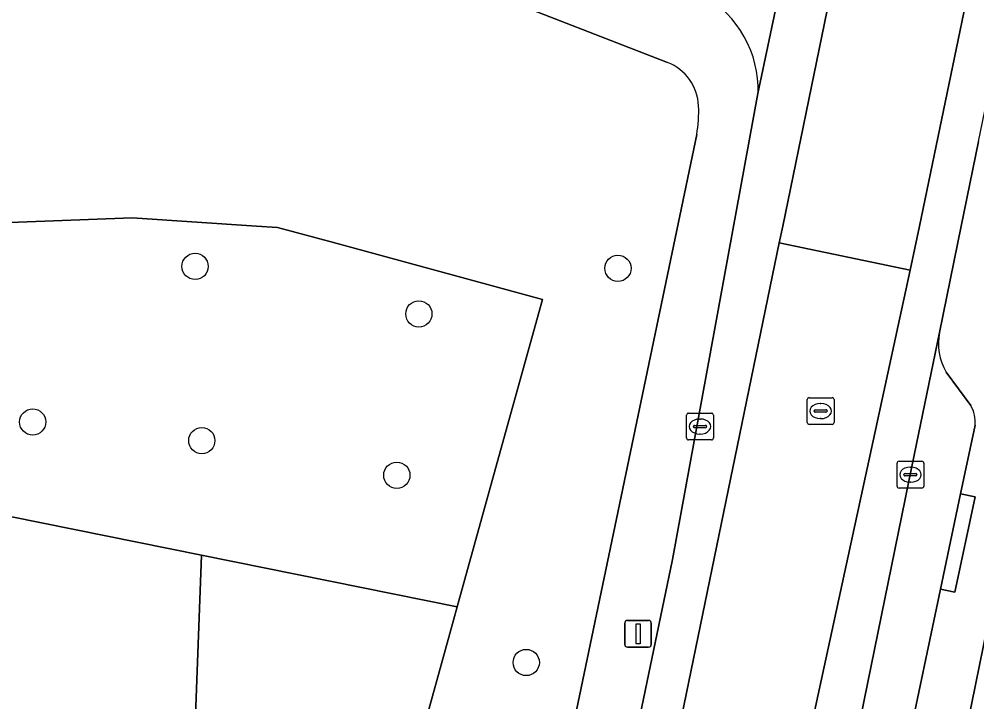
# Model space of a CAD drawing. Extents: x 162879 to 165540, y 384011 to 385181.
# Drawn here: x 164369.65 to 164405.34, y 384732.26 to 384757.72 of the extents above; entities that cross this region are included whole.
import ezdxf

# ---------------------------------------------------------------- set-up
doc = ezdxf.new("R2010")
doc.units = 0
for name, color, linetype in [('IMGEO_Boom', 7, 'Continuous'), ('IMGEO_Erf', 7, 'Continuous'), ('IMGEO_Groenvoorziening', 7, 'Continuous'), ('IMGEO_Kolk', 7, 'Continuous'), ('IMGEO_Lichtmast', 7, 'Continuous'), ('IMGEO_Parkeervlak_open', 7, 'Continuous'), ('IMGEO_Rijbaan_lokaal_gesloten', 7, 'Continuous'), ('IMGEO_Rijbaan_lokaal_open', 7, 'Continuous'), ('IMGEO_Rioolput', 7, 'Continuous'), ('IMGEO_Voetpad_open', 7, 'Continuous')]:
    doc.layers.add(name, color=color, linetype=linetype)

msp = doc.modelspace()

# ---------------------------------------------------------------- linework, layer by layer
at = {"layer": 'IMGEO_Boom'}
for centre in [(164376.21, 384748.496), (164391.966, 384748.426), (164384.549, 384746.724), (164370.158, 384742.697), (164376.46, 384742), (164383.728, 384740.709), (164388.549, 384733.728)]:
    msp.add_circle(centre, 0.489, dxfattribs=at)
at = {"layer": 'IMGEO_Erf'}
msp.add_lwpolyline([(164457.759, 384738.223), (164457.47, 384738.352), (164453.843, 384740.058), (164448.78, 384741.986), (164444.523, 384743.508), (164439.097, 384745.449), (164426.369, 384750), (164410.013, 384755.849), (164408.775, 384750), (164403.985, 384726.478), (164411.214, 384724.226), (164410.295, 384721.15), (164415.614, 384717.945), (164409.781, 384708.267), (164401.656, 384713.138), (164399.26, 384702.833), (164395, 384690.528), (164390.806, 384678.415), (164383.194, 384657.324), (164375.921, 384635.86), (164383.694, 384632.422)], dxfattribs=at)
at = {"layer": 'IMGEO_Groenvoorziening'}
for points in [[(164393.818, 384756.098), (164380.376, 384761.331)], [(164380.967, 384695.052), (164385.071, 384709.401), (164388.345, 384722.022), (164394.902, 384753.414)]]:
    msp.add_lwpolyline(points, dxfattribs=at)
for points in [[(164385.982, 384735.799), (164387.534, 384741.406), (164389.156, 384747.264), (164381.362, 384749.383), (164379.28, 384749.949), (164378.504, 384750), (164373.863, 384750.305), (164365.7, 384750), (164366.883, 384739.784), (164366.908, 384739.659), (164376.445, 384737.729)], [(164385.982, 384735.799), (164385.706, 384734.803), (164377.462, 384705.024), (164375.247, 384705.519), (164373.032, 384706.015), (164370.74, 384720.681), (164370.558, 384721.582), (164366.994, 384739.232), (164366.908, 384739.659), (164366.883, 384739.784), (164365.7, 384750), (164373.863, 384750.305), (164378.504, 384750), (164379.28, 384749.949), (164381.362, 384749.383), (164389.156, 384747.264), (164387.534, 384741.406)], [(164375.247, 384705.519), (164376.445, 384737.729), (164366.908, 384739.659), (164366.994, 384739.232), (164370.558, 384721.582), (164370.74, 384720.681), (164373.032, 384706.015)], [(164375.247, 384705.519), (164377.462, 384705.024), (164385.706, 384734.803), (164385.982, 384735.799), (164376.445, 384737.729)]]:
    msp.add_lwpolyline(points, close=True, dxfattribs=at)
for centre, radius, start, end in [((164393.146, 384754.398), 1.828, 2.7216, 68.4411), ((164389.834, 384754.283), 5.142, 350.2694, 2.2516)]:
    msp.add_arc(centre, radius, start, end, dxfattribs=at)
at = {"layer": 'IMGEO_Kolk'}
for p, q in [((164394.598, 384743.026), (164395.45, 384743.026)), ((164394.523, 384742.1), (164394.523, 384742.952)), ((164395.011, 384742.806), (164395.036, 384742.806)), ((164395.524, 384742.952), (164395.524, 384742.1)), ((164394.782, 384742.52), (164394.782, 384742.532)), ((164395.22, 384742.483), (164394.822, 384742.483)), ((164394.825, 384742.569), (164395.223, 384742.569)), ((164395.266, 384742.532), (164395.266, 384742.52)), ((164395.45, 384742.026), (164394.598, 384742.026)), ((164395.034, 384742.246), (164395.009, 384742.246)), ((164402.441, 384741.231), (164403.293, 384741.231)), ((164402.366, 384740.305), (164402.366, 384741.157)), ((164402.854, 384741.011), (164402.879, 384741.011)), ((164403.367, 384741.157), (164403.367, 384740.305)), ((164402.625, 384740.725), (164402.625, 384740.737)), ((164403.063, 384740.688), (164402.665, 384740.688)), ((164402.668, 384740.774), (164403.066, 384740.774)), ((164403.109, 384740.737), (164403.109, 384740.725)), ((164403.293, 384740.231), (164402.441, 384740.231)), ((164402.877, 384740.451), (164402.852, 384740.451))]:
    msp.add_line(p, q, dxfattribs=at)
for points in [[(164394.598, 384743.026), (164395.45, 384743.026)], [(164394.523, 384742.1), (164394.523, 384742.952)], [(164395.524, 384742.952), (164395.524, 384742.1)], [(164395.45, 384742.026), (164394.598, 384742.026)], [(164402.441, 384741.231), (164403.293, 384741.231)], [(164402.366, 384740.305), (164402.366, 384741.157)], [(164403.367, 384741.157), (164403.367, 384740.305)], [(164403.293, 384740.231), (164402.441, 384740.231)]]:
    msp.add_lwpolyline(points, dxfattribs=at)
for centre, radius, start, end in [((164394.6, 384742.95), 0.0765, 91.552, 178.448), ((164394.6, 384742.95), 0.0765, 91.552, 178.448), ((164395.448, 384742.95), 0.0765, 1.552, 88.448), ((164395.448, 384742.95), 0.0765, 1.552, 88.448), ((164394.822, 384742.529), 0.0403, 85.8775, 175.7526), ((164394.819, 384742.519), 0.0366, 178.938, 274.7102), ((164395.223, 384742.526), 0.043, 264.8664, 352.4533), ((164395.227, 384742.531), 0.0386, 1.7309, 96.639), ((164394.6, 384742.102), 0.0765, 181.552, 268.448), ((164394.6, 384742.102), 0.0765, 181.552, 268.448), ((164395.448, 384742.102), 0.0765, 271.552, 358.448), ((164395.448, 384742.102), 0.0765, 271.552, 358.448), ((164402.443, 384741.155), 0.0765, 91.552, 178.448), ((164402.443, 384741.155), 0.0765, 91.552, 178.448), ((164403.291, 384741.155), 0.0765, 1.552, 88.448), ((164403.291, 384741.155), 0.0765, 1.552, 88.448), ((164402.665, 384740.734), 0.0403, 85.8775, 175.7526), ((164402.662, 384740.724), 0.0366, 178.938, 274.7102), ((164403.066, 384740.731), 0.043, 264.8664, 352.4533), ((164403.07, 384740.736), 0.0386, 1.7309, 96.639), ((164402.443, 384740.307), 0.0765, 181.552, 268.448), ((164402.443, 384740.307), 0.0765, 181.552, 268.448), ((164403.291, 384740.307), 0.0765, 271.552, 358.448), ((164403.291, 384740.307), 0.0765, 271.552, 358.448)]:
    msp.add_arc(centre, radius, start, end, dxfattribs=at)
for centre, major_axis, ratio, start_param, end_param in [((164395.01, 384742.526), (-0.387, 0.002), 0.722429, 4.712389, 7.853982), ((164395.035, 384742.526), (-0.39, 0.002), 0.717154, 1.570796, 4.712389), ((164402.853, 384740.731), (-0.387, 0.002), 0.722429, 4.712389, 7.853982), ((164402.878, 384740.731), (-0.39, 0.002), 0.717154, 1.570796, 4.712389)]:
    msp.add_ellipse(centre, major_axis=major_axis, ratio=ratio, start_param=start_param, end_param=end_param, dxfattribs=at)
at = {"layer": 'IMGEO_Lichtmast'}
for p, q in [((164392.221, 384734.398), (164392.221, 384735.198)), ((164392.221, 384735.198), (164392.221, 384734.398)), ((164392.321, 384735.298), (164393.111, 384735.298)), ((164393.111, 384735.298), (164392.321, 384735.298)), ((164393.211, 384735.198), (164393.211, 384734.398)), ((164393.211, 384734.398), (164393.211, 384735.198)), ((164393.111, 384734.298), (164392.321, 384734.298)), ((164392.321, 384734.298), (164393.111, 384734.298))]:
    msp.add_line(p, q, dxfattribs=at)
msp.add_lwpolyline([(164392.641, 384735.173), (164392.791, 384735.173), (164392.791, 384734.423), (164392.641, 384734.423), (164392.641, 384735.173)], dxfattribs=at)
for centre, start, end in [((164392.321, 384735.198), 90, 180), ((164392.321, 384735.198), 90, 180), ((164393.111, 384735.198), 0, 90), ((164393.111, 384735.198), 360, 90), ((164392.321, 384734.398), 180, 270), ((164392.321, 384734.398), 180, 270), ((164393.111, 384734.398), 270, 0), ((164393.111, 384734.398), 270, 0)]:
    msp.add_arc(centre, 0.1, start, end, dxfattribs=at)
at = {"layer": 'IMGEO_Parkeervlak_open'}
for points in [[(164403.947, 384746.037), (164402.931, 384741.104), (164398.329, 384718.554), (164392.79, 384698.26), (164390.748, 384691.883), (164386.545, 384678.76), (164378.046, 384654.783), (164371.683, 384636.478)], [(164405.115, 384743.305), (164404.203, 384744.556)], [(164392.862, 384691.069), (164392.901, 384691.197), (164395.682, 384700.286), (164396.75, 384703.956), (164399.195, 384713.364), (164400.617, 384719.774), (164401.967, 384726.864), (164402.732, 384730.5), (164403.988, 384736.467), (164404.734, 384740.014), (164404.858, 384740.603), (164405.277, 384742.573)]]:
    msp.add_lwpolyline(points, dxfattribs=at)
for centre, radius, start, end in [((164406.023, 384745.633), 2.115, 168.9933, 210.6207), ((164404.051, 384742.686), 1.231, 354.7502, 30.2079)]:
    msp.add_arc(centre, radius, start, end, dxfattribs=at)
at = {"layer": 'IMGEO_Rijbaan_lokaal_gesloten'}
for points in [[(164369.716, 384630.619), (164371.43, 384635.723), (164371.683, 384636.478), (164378.046, 384654.783), (164386.545, 384678.76), (164390.748, 384691.883), (164392.79, 384698.26), (164398.329, 384718.554), (164402.931, 384741.104), (164403.947, 384746.037), (164404.756, 384750), (164405.4, 384753.153), (164408.791, 384769.588), (164407.326, 384769.894), (164403.204, 384750), (164402.862, 384748.351), (164396.898, 384720.839), (164392.862, 384705.616), (164389.076, 384692.416), (164387.739, 384687.753), (164385.333, 384680.686), (164371.904, 384641.543), (164357.854, 384600.926)], [(164357.854, 384600.926), (164371.904, 384641.543), (164385.333, 384680.686), (164387.739, 384687.753), (164389.076, 384692.416), (164392.862, 384705.616), (164396.898, 384720.839), (164402.862, 384748.351), (164397.98, 384749.37), (164392.706, 384723.789), (164389.601, 384711.984), (164386.419, 384700.335), (164384.526, 384693.869), (164384.168, 384692.646), (164381.062, 384683.249), (164380.274, 384680.965), (164367.051, 384642.631), (164358.24, 384616.924)]]:
    msp.add_lwpolyline(points, dxfattribs=at)
msp.add_lwpolyline([(164389.601, 384711.984), (164392.706, 384723.789), (164397.98, 384749.37), (164398.109, 384750), (164401.893, 384768.418), (164400.104, 384768.794), (164397.186, 384754.944), (164393.994, 384737.568), (164391.963, 384727.781), (164390.233, 384720.25), (164387.079, 384708.144), (164383.077, 384694.337), (164382.886, 384693.677), (164378.896, 384681.413), (164380.274, 384680.965), (164381.062, 384683.249), (164384.168, 384692.646), (164384.526, 384693.869), (164386.419, 384700.335)], close=True, dxfattribs=at)
at = {"layer": 'IMGEO_Rijbaan_lokaal_open'}
msp.add_lwpolyline([(164407.326, 384769.894), (164402.402, 384770.896), (164401.893, 384768.418), (164398.109, 384750), (164397.98, 384749.37), (164402.862, 384748.351), (164403.204, 384750)], close=True, dxfattribs=at)
msp.add_lwpolyline([(164397.186, 384754.944), (164400.104, 384768.794)], dxfattribs=at)
msp.add_arc((164393.16, 384755.092), 4.029, 357.9011, 60.6089, dxfattribs=at)
at = {"layer": 'IMGEO_Rioolput'}
for p, q in [((164399.02, 384742.676), (164399.02, 384743.528)), ((164399.095, 384743.602), (164399.947, 384743.602)), ((164399.508, 384743.382), (164399.533, 384743.382)), ((164400.021, 384743.528), (164400.021, 384742.676)), ((164399.279, 384743.096), (164399.279, 384743.108)), ((164399.717, 384743.059), (164399.319, 384743.059)), ((164399.322, 384743.145), (164399.72, 384743.145)), ((164399.763, 384743.108), (164399.763, 384743.096)), ((164399.531, 384742.822), (164399.506, 384742.822)), ((164399.947, 384742.602), (164399.095, 384742.602))]:
    msp.add_line(p, q, dxfattribs=at)
for points in [[(164399.02, 384742.676), (164399.02, 384743.528)], [(164399.095, 384743.602), (164399.947, 384743.602)], [(164400.021, 384743.528), (164400.021, 384742.676)], [(164399.947, 384742.602), (164399.095, 384742.602)]]:
    msp.add_lwpolyline(points, dxfattribs=at)
for centre, radius, start, end in [((164399.097, 384743.526), 0.0765, 91.552, 178.448), ((164399.097, 384743.526), 0.0765, 91.552, 178.448), ((164399.945, 384743.526), 0.0765, 1.552, 88.448), ((164399.945, 384743.526), 0.0765, 1.552, 88.448), ((164399.319, 384743.105), 0.0403, 85.8775, 175.7526), ((164399.316, 384743.095), 0.0366, 178.938, 274.7102), ((164399.72, 384743.102), 0.043, 264.8664, 352.4533), ((164399.724, 384743.107), 0.0386, 1.7309, 96.639), ((164399.097, 384742.678), 0.0765, 181.552, 268.448), ((164399.097, 384742.678), 0.0765, 181.552, 268.448), ((164399.945, 384742.678), 0.0765, 271.552, 358.448), ((164399.945, 384742.678), 0.0765, 271.552, 358.448)]:
    msp.add_arc(centre, radius, start, end, dxfattribs=at)
for centre, major_axis, ratio, start_param, end_param in [((164399.507, 384743.102), (-0.387, 0.002), 0.722429, 4.712389, 7.853982), ((164399.532, 384743.102), (-0.39, 0.002), 0.717154, 1.570796, 4.712389)]:
    msp.add_ellipse(centre, major_axis=major_axis, ratio=ratio, start_param=start_param, end_param=end_param, dxfattribs=at)
at = {"layer": 'IMGEO_Voetpad_open'}
for points in [[(164380.376, 384761.331), (164393.818, 384756.098)], [(164383.194, 384657.324), (164390.806, 384678.415), (164395, 384690.528), (164399.26, 384702.833), (164401.656, 384713.138), (164401.229, 384713.394), (164401.741, 384715.052), (164400.519, 384715.429), (164403.835, 384726.524), (164403.985, 384726.478), (164408.775, 384750), (164410.013, 384755.849), (164410.28, 384757.074)], [(164382.886, 384693.677), (164383.077, 384694.337), (164387.079, 384708.144), (164390.233, 384720.25), (164391.963, 384727.781), (164393.994, 384737.568), (164397.186, 384754.944)], [(164394.902, 384753.414), (164388.345, 384722.022), (164385.071, 384709.401), (164380.967, 384695.052)], [(164405.4, 384753.153), (164404.756, 384750), (164403.947, 384746.037)], [(164404.203, 384744.556), (164405.115, 384743.305)], [(164405.277, 384742.573), (164404.858, 384740.603), (164404.734, 384740.014), (164405.275, 384739.9), (164404.526, 384736.354), (164403.988, 384736.467), (164402.732, 384730.5), (164403.223, 384730.397), (164402.454, 384726.753), (164401.967, 384726.864), (164400.617, 384719.774), (164399.195, 384713.364), (164396.75, 384703.956), (164397.216, 384703.771), (164396.178, 384700.144), (164395.682, 384700.286), (164392.901, 384691.197), (164392.862, 384691.069), (164393.328, 384690.927), (164392.245, 384687.391)]]:
    msp.add_lwpolyline(points, dxfattribs=at)
msp.add_lwpolyline([(164403.988, 384736.467), (164404.526, 384736.354), (164405.275, 384739.9), (164404.734, 384740.014)], close=True, dxfattribs=at)
for centre, radius, start, end in [((164393.16, 384755.092), 4.029, 357.9011, 60.6089), ((164393.146, 384754.398), 1.828, 2.7216, 68.4411), ((164389.834, 384754.283), 5.142, 350.2694, 2.2516), ((164406.023, 384745.633), 2.115, 168.9933, 210.6207), ((164404.051, 384742.686), 1.231, 354.7502, 30.2079)]:
    msp.add_arc(centre, radius, start, end, dxfattribs=at)

doc.saveas('drawing.dxf')
